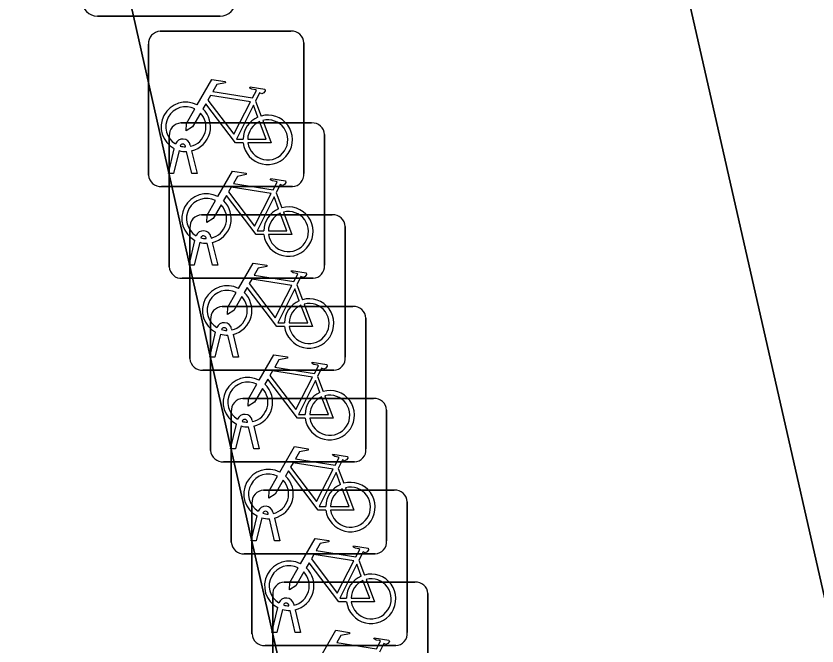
# Model space of a CAD drawing. Extents: x 161772 to 163126, y 383092 to 383917.
# Drawn here: x 163078.44 to 163083.59, y 383692.33 to 383696.38 of the extents above; entities that cross this region are included whole.
import ezdxf

# ---------------------------------------------------------------- set-up
doc = ezdxf.new("R2010")
doc.units = 0
for name, color, linetype in [('IMGEO_Afvalbak', 7, 'Continuous'), ('IMGEO_Fietsenrek', 7, 'Continuous'), ('IMGEO_Fietspad_gesloten', 7, 'Continuous'), ('IMGEO_Pand', 7, 'Continuous'), ('IMGEO_Voetpad_open', 7, 'Continuous')]:
    doc.layers.add(name, color=color, linetype=linetype)

msp = doc.modelspace()

# ---------------------------------------------------------------- linework, layer by layer
at = {"layer": 'IMGEO_Afvalbak'}
for p, q in [((163079.7559, 383696.3835), (163078.9661, 383696.3835)), ((163078.9661, 383696.3835), (163079.7559, 383696.3835))]:
    msp.add_line(p, q, dxfattribs=at)
for centre, start, end in [((163078.9661, 383696.4835), 180, 270), ((163078.9661, 383696.4835), 180, 270), ((163079.7559, 383696.4835), 270, 0), ((163079.7559, 383696.4835), 270, 0)]:
    msp.add_arc(centre, 0.1, start, end, dxfattribs=at)
at = {"layer": 'IMGEO_Fietsenrek'}
for p, q in [((163079.3699, 383696.2855), (163080.2108, 383696.2855)), ((163080.2108, 383696.2855), (163079.3699, 383696.2855)), ((163079.2955, 383695.3609), (163079.2955, 383696.2018)), ((163079.2955, 383696.2018), (163079.2955, 383695.3609)), ((163080.2945, 383696.2111), (163080.2945, 383695.3702)), ((163080.2945, 383695.3702), (163080.2945, 383696.2111)), ((163079.9822, 383695.8352), (163080.0185, 383695.74)), ((163079.5029, 383695.6955), (163080.3438, 383695.6955)), ((163080.3438, 383695.6955), (163079.5029, 383695.6955)), ((163079.4285, 383694.7709), (163079.4285, 383695.6118)), ((163079.4285, 383695.6118), (163079.4285, 383694.7709)), ((163080.4275, 383695.6211), (163080.4275, 383694.7802)), ((163080.4275, 383694.7802), (163080.4275, 383695.6211)), ((163079.5636, 383695.5534), (163079.5654, 383695.5455)), ((163079.4225, 383695.3703), (163079.4608, 383695.5303)), ((163079.4912, 383695.5181), (163079.4559, 383695.3703)), ((163079.5329, 383695.5419), (163079.5319, 383695.5462)), ((163079.574, 383695.3703), (163079.5401, 383695.512)), ((163079.5724, 383695.5163), (163079.6074, 383695.3703)), ((163079.4559, 383695.3703), (163079.4225, 383695.3703)), ((163079.6074, 383695.3703), (163079.574, 383695.3703)), ((163080.2201, 383695.2865), (163079.3792, 383695.2865)), ((163079.3792, 383695.2865), (163080.2201, 383695.2865)), ((163080.1152, 383695.2452), (163080.1515, 383695.15)), ((163079.6359, 383695.1045), (163080.4768, 383695.1045)), ((163080.4768, 383695.1045), (163079.6359, 383695.1045)), ((163079.5615, 383694.1799), (163079.5615, 383695.0208)), ((163079.5615, 383695.0208), (163079.5615, 383694.1799)), ((163080.5605, 383695.0301), (163080.5605, 383694.1892)), ((163080.5605, 383694.1892), (163080.5605, 383695.0301)), ((163079.5555, 383694.7803), (163079.5938, 383694.9403)), ((163079.6659, 383694.9519), (163079.6649, 383694.9562)), ((163079.6966, 383694.9634), (163079.6984, 383694.9555)), ((163079.6242, 383694.9281), (163079.5889, 383694.7803)), ((163079.707, 383694.7803), (163079.6731, 383694.922)), ((163079.7054, 383694.9263), (163079.7404, 383694.7803)), ((163079.5889, 383694.7803), (163079.5555, 383694.7803)), ((163079.7404, 383694.7803), (163079.707, 383694.7803)), ((163080.3531, 383694.6965), (163079.5122, 383694.6965)), ((163079.5122, 383694.6965), (163080.3531, 383694.6965)), ((163080.2482, 383694.6542), (163080.2845, 383694.559)), ((163079.7689, 383694.5145), (163080.6098, 383694.5145)), ((163080.6098, 383694.5145), (163079.7689, 383694.5145)), ((163079.6945, 383693.5899), (163079.6945, 383694.4308)), ((163079.6945, 383694.4308), (163079.6945, 383693.5899)), ((163080.6935, 383694.4401), (163080.6935, 383693.5992)), ((163080.6935, 383693.5992), (163080.6935, 383694.4401)), ((163079.8296, 383694.3724), (163079.8314, 383694.3645)), ((163079.6885, 383694.1893), (163079.7268, 383694.3493)), ((163079.7572, 383694.3371), (163079.7219, 383694.1893)), ((163079.7989, 383694.3609), (163079.7979, 383694.3652)), ((163079.84, 383694.1893), (163079.8061, 383694.331)), ((163079.8384, 383694.3353), (163079.8734, 383694.1893)), ((163079.7219, 383694.1893), (163079.6885, 383694.1893)), ((163079.8734, 383694.1893), (163079.84, 383694.1893)), ((163080.4861, 383694.1055), (163079.6452, 383694.1055)), ((163079.6452, 383694.1055), (163080.4861, 383694.1055)), ((163080.3812, 383694.0642), (163080.4175, 383693.969)), ((163079.9019, 383693.9235), (163080.7428, 383693.9235)), ((163080.7428, 383693.9235), (163079.9019, 383693.9235)), ((163079.8275, 383692.9989), (163079.8275, 383693.8398)), ((163079.8275, 383693.8398), (163079.8275, 383692.9989)), ((163080.8265, 383693.8491), (163080.8265, 383693.0082)), ((163080.8265, 383693.0082), (163080.8265, 383693.8491)), ((163079.8215, 383693.5993), (163079.8598, 383693.7593)), ((163079.9319, 383693.7709), (163079.9309, 383693.7752)), ((163079.9626, 383693.7824), (163079.9644, 383693.7745)), ((163079.8902, 383693.7471), (163079.8549, 383693.5993)), ((163079.973, 383693.5993), (163079.9391, 383693.741)), ((163079.9714, 383693.7453), (163080.0064, 383693.5993)), ((163079.8549, 383693.5993), (163079.8215, 383693.5993)), ((163080.0064, 383693.5993), (163079.973, 383693.5993)), ((163080.6191, 383693.5155), (163079.7782, 383693.5155)), ((163079.7782, 383693.5155), (163080.6191, 383693.5155)), ((163080.5142, 383693.4732), (163080.5505, 383693.378)), ((163080.0349, 383693.3335), (163080.8758, 383693.3335)), ((163080.8758, 383693.3335), (163080.0349, 383693.3335)), ((163079.9605, 383692.4089), (163079.9605, 383693.2498)), ((163079.9605, 383693.2498), (163079.9605, 383692.4089)), ((163080.9595, 383693.2591), (163080.9595, 383692.4182)), ((163080.9595, 383692.4182), (163080.9595, 383693.2591)), ((163080.0649, 383693.1799), (163080.0639, 383693.1842)), ((163080.0956, 383693.1914), (163080.0974, 383693.1835)), ((163079.9545, 383693.0083), (163079.9928, 383693.1683)), ((163080.0232, 383693.1561), (163079.9879, 383693.0083)), ((163080.106, 383693.0083), (163080.0721, 383693.15)), ((163080.1044, 383693.1543), (163080.1394, 383693.0083)), ((163079.9879, 383693.0083), (163079.9545, 383693.0083)), ((163080.1394, 383693.0083), (163080.106, 383693.0083)), ((163080.7521, 383692.9245), (163079.9112, 383692.9245)), ((163079.9112, 383692.9245), (163080.7521, 383692.9245)), ((163080.6472, 383692.8832), (163080.6835, 383692.788)), ((163080.1679, 383692.7425), (163081.0088, 383692.7425)), ((163081.0088, 383692.7425), (163080.1679, 383692.7425)), ((163081.0925, 383692.6681), (163081.0925, 383691.8272)), ((163081.0925, 383691.8272), (163081.0925, 383692.6681)), ((163080.0935, 383691.8179), (163080.0935, 383692.6588)), ((163080.0935, 383692.6588), (163080.0935, 383691.8179)), ((163080.0875, 383692.4183), (163080.1258, 383692.5783)), ((163080.1562, 383692.5661), (163080.1209, 383692.4183)), ((163080.1979, 383692.5899), (163080.1969, 383692.5942)), ((163080.2286, 383692.6014), (163080.2304, 383692.5935)), ((163080.239, 383692.4183), (163080.2051, 383692.56)), ((163080.2374, 383692.5643), (163080.2724, 383692.4183)), ((163080.1209, 383692.4183), (163080.0875, 383692.4183)), ((163080.2724, 383692.4183), (163080.239, 383692.4183)), ((163080.8851, 383692.3345), (163080.0442, 383692.3345)), ((163080.0442, 383692.3345), (163080.8851, 383692.3345))]:
    msp.add_line(p, q, dxfattribs=at)
for points in [[(163079.6081, 383695.8122), (163079.7028, 383695.9757), (163079.789, 383695.9619), (163079.7907, 383695.9532), (163079.7346, 383695.9423), (163079.7084, 383695.897), (163079.9636, 383695.8562)], [(163079.9636, 383695.8562), (163079.9886, 383695.905), (163079.9835, 383695.909), (163079.9603, 383695.9127), (163079.9476, 383695.9202), (163079.9466, 383695.9233), (163079.9488, 383695.9279), (163080.0436, 383695.9128), (163080.0459, 383695.9025), (163080.0365, 383695.8901), (163080.0241, 383695.8837), (163080.0096, 383695.8899), (163079.9822, 383695.8352)], [(163079.9507, 383695.831), (163079.6939, 383695.872), (163079.6772, 383695.8432), (163079.8442, 383695.6229), (163079.9507, 383695.831)], [(163079.9038, 383695.5675), (163079.8541, 383695.5676), (163079.6634, 383695.8193), (163079.6444, 383695.7865)], [(163079.6288, 383695.7597), (163079.5772, 383695.6705), (163079.5373, 383695.6445), (163079.5385, 383695.692), (163079.593, 383695.7862)], [(163079.9987, 383695.733), (163079.9694, 383695.8098), (163079.86, 383695.5917), (163079.9027, 383695.5916)], [(163080.0292, 383695.7118), (163080.0842, 383695.5672), (163079.9341, 383695.5675)], [(163079.9327, 383695.5915), (163080.0526, 383695.5913), (163080.0094, 383695.7049)], [(163079.7411, 383695.2222), (163079.8358, 383695.3857), (163079.922, 383695.3719), (163079.9237, 383695.3632), (163079.8676, 383695.3523), (163079.8414, 383695.307), (163080.0966, 383695.2662)], [(163080.0966, 383695.2662), (163080.1216, 383695.315), (163080.1165, 383695.319), (163080.0933, 383695.3227), (163080.0806, 383695.3302), (163080.0796, 383695.3333), (163080.0818, 383695.3379), (163080.1766, 383695.3228), (163080.1789, 383695.3125), (163080.1695, 383695.3001), (163080.1571, 383695.2937), (163080.1426, 383695.2999), (163080.1152, 383695.2452)], [(163080.0837, 383695.241), (163079.8269, 383695.282), (163079.8102, 383695.2532), (163079.9772, 383695.0329), (163080.0837, 383695.241)], [(163079.7618, 383695.1697), (163079.7102, 383695.0805), (163079.6703, 383695.0545), (163079.6715, 383695.102), (163079.726, 383695.1962)], [(163080.0368, 383694.9775), (163079.9871, 383694.9776), (163079.7964, 383695.2293), (163079.7774, 383695.1965)], [(163080.1317, 383695.143), (163080.1024, 383695.2198), (163079.993, 383695.0017), (163080.0357, 383695.0016)], [(163080.0657, 383695.0015), (163080.1856, 383695.0013), (163080.1424, 383695.1149)], [(163080.1622, 383695.1218), (163080.2172, 383694.9772), (163080.0671, 383694.9775)], [(163079.8741, 383694.6312), (163079.9688, 383694.7947), (163080.055, 383694.7809), (163080.0567, 383694.7722), (163080.0006, 383694.7613), (163079.9744, 383694.716), (163080.2296, 383694.6752)], [(163080.2296, 383694.6752), (163080.2546, 383694.724), (163080.2495, 383694.728), (163080.2263, 383694.7317), (163080.2136, 383694.7392), (163080.2126, 383694.7423), (163080.2148, 383694.7469), (163080.3096, 383694.7318), (163080.3119, 383694.7215), (163080.3025, 383694.7091), (163080.2901, 383694.7027), (163080.2756, 383694.7089), (163080.2482, 383694.6542)], [(163080.2167, 383694.65), (163079.9599, 383694.691), (163079.9432, 383694.6622), (163080.1102, 383694.4419), (163080.2167, 383694.65)], [(163080.1698, 383694.3865), (163080.1201, 383694.3866), (163079.9294, 383694.6383), (163079.9104, 383694.6055)], [(163080.2647, 383694.552), (163080.2354, 383694.6288), (163080.126, 383694.4107), (163080.1687, 383694.4106)], [(163079.8948, 383694.5787), (163079.8432, 383694.4895), (163079.8033, 383694.4635), (163079.8045, 383694.511), (163079.859, 383694.6052)], [(163080.1987, 383694.4105), (163080.3186, 383694.4103), (163080.2754, 383694.5239)], [(163080.2952, 383694.5308), (163080.3502, 383694.3862), (163080.2001, 383694.3865)], [(163080.0071, 383694.0412), (163080.1018, 383694.2047), (163080.188, 383694.1909), (163080.1897, 383694.1822), (163080.1336, 383694.1713), (163080.1074, 383694.126), (163080.3626, 383694.0852)], [(163080.3626, 383694.0852), (163080.3876, 383694.134), (163080.3825, 383694.138), (163080.3593, 383694.1417), (163080.3466, 383694.1492), (163080.3456, 383694.1523), (163080.3478, 383694.1569), (163080.4426, 383694.1418), (163080.4449, 383694.1315), (163080.4355, 383694.1191), (163080.4231, 383694.1127), (163080.4086, 383694.1189), (163080.3812, 383694.0642)], [(163080.3497, 383694.06), (163080.0929, 383694.101), (163080.0762, 383694.0722), (163080.2432, 383693.8519), (163080.3497, 383694.06)], [(163080.0278, 383693.9887), (163079.9762, 383693.8995), (163079.9363, 383693.8735), (163079.9375, 383693.921), (163079.992, 383694.0152)], [(163080.3028, 383693.7965), (163080.2531, 383693.7966), (163080.0624, 383694.0483), (163080.0434, 383694.0155)], [(163080.3977, 383693.962), (163080.3684, 383694.0388), (163080.259, 383693.8207), (163080.3017, 383693.8206)], [(163080.3317, 383693.8205), (163080.4516, 383693.8203), (163080.4084, 383693.9339)], [(163080.4282, 383693.9408), (163080.4832, 383693.7962), (163080.3331, 383693.7965)], [(163080.1401, 383693.4502), (163080.2348, 383693.6137), (163080.321, 383693.5999), (163080.3227, 383693.5912), (163080.2666, 383693.5803), (163080.2404, 383693.535), (163080.4956, 383693.4942)], [(163080.4956, 383693.4942), (163080.5206, 383693.543), (163080.5155, 383693.547), (163080.4923, 383693.5507), (163080.4796, 383693.5582), (163080.4786, 383693.5613), (163080.4808, 383693.5659), (163080.5756, 383693.5508), (163080.5779, 383693.5405), (163080.5685, 383693.5281), (163080.5561, 383693.5217), (163080.5416, 383693.5279), (163080.5142, 383693.4732)], [(163080.4827, 383693.469), (163080.2259, 383693.51), (163080.2092, 383693.4812), (163080.3762, 383693.2609), (163080.4827, 383693.469)], [(163080.4358, 383693.2055), (163080.3861, 383693.2056), (163080.1954, 383693.4573), (163080.1764, 383693.4245)], [(163080.5307, 383693.371), (163080.5014, 383693.4478), (163080.392, 383693.2297), (163080.4347, 383693.2296)], [(163080.1608, 383693.3977), (163080.1092, 383693.3085), (163080.0693, 383693.2825), (163080.0705, 383693.33), (163080.125, 383693.4242)], [(163080.4647, 383693.2295), (163080.5846, 383693.2293), (163080.5414, 383693.3429)], [(163080.5612, 383693.3498), (163080.6162, 383693.2052), (163080.4661, 383693.2055)], [(163080.2731, 383692.8602), (163080.3678, 383693.0237), (163080.454, 383693.0099), (163080.4557, 383693.0012), (163080.3996, 383692.9903), (163080.3734, 383692.945), (163080.6286, 383692.9042)], [(163080.6286, 383692.9042), (163080.6536, 383692.953), (163080.6485, 383692.957), (163080.6253, 383692.9607), (163080.6126, 383692.9682), (163080.6116, 383692.9713), (163080.6138, 383692.9759), (163080.7086, 383692.9608), (163080.7109, 383692.9505), (163080.7015, 383692.9381), (163080.6891, 383692.9317), (163080.6746, 383692.9379), (163080.6472, 383692.8832)], [(163080.6157, 383692.879), (163080.3589, 383692.92), (163080.3422, 383692.8912), (163080.5092, 383692.6709), (163080.6157, 383692.879)], [(163080.2938, 383692.8077), (163080.2422, 383692.7185), (163080.2023, 383692.6925), (163080.2035, 383692.74), (163080.258, 383692.8342)], [(163080.5688, 383692.6155), (163080.5191, 383692.6156), (163080.3284, 383692.8673), (163080.3094, 383692.8345)], [(163080.6637, 383692.781), (163080.6344, 383692.8578), (163080.525, 383692.6397), (163080.5677, 383692.6396)], [(163080.5977, 383692.6395), (163080.7176, 383692.6393), (163080.6744, 383692.7529)], [(163080.6942, 383692.7598), (163080.7492, 383692.6152), (163080.5991, 383692.6155)], [(163080.4061, 383692.2692), (163080.5008, 383692.4327), (163080.587, 383692.4189), (163080.5887, 383692.4102), (163080.5326, 383692.3993), (163080.5064, 383692.354), (163080.7616, 383692.3132)], [(163080.7616, 383692.3132), (163080.7866, 383692.362), (163080.7815, 383692.366), (163080.7583, 383692.3697), (163080.7456, 383692.3772), (163080.7446, 383692.3803), (163080.7468, 383692.3849), (163080.8416, 383692.3698), (163080.8439, 383692.3595), (163080.8345, 383692.3471), (163080.8221, 383692.3407), (163080.8076, 383692.3469), (163080.7802, 383692.2922)]]:
    msp.add_lwpolyline(points, dxfattribs=at)
for centre, radius, start, end in [((163079.3732, 383696.2076), 0.0779, 92.4484, 184.2845), ((163079.3732, 383696.2076), 0.0779, 92.4484, 184.2845), ((163080.2166, 383696.2078), 0.0779, 2.4484, 94.2845), ((163080.2166, 383696.2078), 0.0779, 2.4484, 94.2845), ((163079.5351, 383695.6709), 0.159, 62.6766, 242.1369), ((163079.5351, 383695.6709), 0.129, 63.3192, 238.903), ((163079.5351, 383695.6709), 0.129, 283.6043, 43.4302), ((163079.5351, 383695.6709), 0.159, 283.5766, 46.6042), ((163080.0617, 383695.5869), 0.159, 113.3408, 178.3217), ((163080.0617, 383695.5869), 0.159, 187.0065, 105.7708), ((163080.0617, 383695.5869), 0.129, 188.6715, 104.5883), ((163079.5062, 383695.6176), 0.0779, 92.4484, 184.2845), ((163079.5062, 383695.6176), 0.0779, 92.4484, 184.2845), ((163080.0617, 383695.5869), 0.129, 113.923, 177.9556), ((163080.3496, 383695.6178), 0.0779, 2.4484, 94.2845), ((163080.3496, 383695.6178), 0.0779, 2.4484, 94.2845), ((163079.5149, 383695.5423), 0.0499, 12.8025, 158.6934), ((163079.5149, 383695.5423), 0.0174, 12.8025, 163.4502), ((163079.5351, 383695.6709), 0.159, 253.9967, 271.7867), ((163079.5351, 383695.6709), 0.129, 253.415, 269.0204), ((163079.3734, 383695.3642), 0.0779, 182.4484, 274.2845), ((163079.3734, 383695.3642), 0.0779, 182.4484, 274.2845), ((163080.2168, 383695.3644), 0.0779, 272.4484, 4.2845), ((163080.2168, 383695.3644), 0.0779, 272.4484, 4.2845), ((163079.6681, 383695.0809), 0.159, 62.6766, 242.1369), ((163079.6681, 383695.0809), 0.129, 63.3192, 238.903), ((163079.6681, 383695.0809), 0.159, 283.5766, 46.6042), ((163079.6681, 383695.0809), 0.129, 283.6043, 43.4302), ((163080.1947, 383694.9969), 0.159, 113.3408, 178.3217), ((163080.1947, 383694.9969), 0.159, 187.0065, 105.7708), ((163079.6392, 383695.0266), 0.0779, 92.4484, 184.2845), ((163079.6392, 383695.0266), 0.0779, 92.4484, 184.2845), ((163080.1947, 383694.9969), 0.129, 113.923, 177.9556), ((163080.1947, 383694.9969), 0.129, 188.6715, 104.5883), ((163080.4826, 383695.0268), 0.0779, 2.4484, 94.2845), ((163080.4826, 383695.0268), 0.0779, 2.4484, 94.2845), ((163079.6479, 383694.9523), 0.0499, 12.8025, 158.6934), ((163079.6479, 383694.9523), 0.0174, 12.8025, 163.4502), ((163079.6681, 383695.0809), 0.129, 253.415, 269.0204), ((163079.6681, 383695.0809), 0.159, 253.9967, 271.7867), ((163080.3498, 383694.7744), 0.0779, 272.4484, 4.2845), ((163080.3498, 383694.7744), 0.0779, 272.4484, 4.2845), ((163079.5064, 383694.7742), 0.0779, 182.4484, 274.2845), ((163079.5064, 383694.7742), 0.0779, 182.4484, 274.2845), ((163079.8011, 383694.4899), 0.159, 62.6766, 242.1369), ((163079.8011, 383694.4899), 0.129, 63.3192, 238.903), ((163079.8011, 383694.4899), 0.129, 283.6043, 43.4302), ((163079.8011, 383694.4899), 0.159, 283.5766, 46.6042), ((163080.3277, 383694.4059), 0.159, 113.3408, 178.3217), ((163080.3277, 383694.4059), 0.159, 187.0065, 105.7708), ((163080.3277, 383694.4059), 0.129, 113.923, 177.9556), ((163080.3277, 383694.4059), 0.129, 188.6715, 104.5883), ((163079.7722, 383694.4366), 0.0779, 92.4484, 184.2845), ((163079.7722, 383694.4366), 0.0779, 92.4484, 184.2845), ((163080.6156, 383694.4368), 0.0779, 2.4484, 94.2845), ((163080.6156, 383694.4368), 0.0779, 2.4484, 94.2845), ((163079.7809, 383694.3613), 0.0499, 12.8025, 158.6934), ((163079.7809, 383694.3613), 0.0174, 12.8025, 163.4502), ((163079.8011, 383694.4899), 0.159, 253.9967, 271.7867), ((163079.8011, 383694.4899), 0.129, 253.415, 269.0204), ((163079.6394, 383694.1832), 0.0779, 182.4484, 274.2845), ((163079.6394, 383694.1832), 0.0779, 182.4484, 274.2845), ((163080.4828, 383694.1834), 0.0779, 272.4484, 4.2845), ((163080.4828, 383694.1834), 0.0779, 272.4484, 4.2845), ((163079.9341, 383693.8999), 0.159, 62.6766, 242.1369), ((163079.9341, 383693.8999), 0.129, 63.3192, 238.903), ((163079.9341, 383693.8999), 0.159, 283.5766, 46.6042), ((163079.9341, 383693.8999), 0.129, 283.6043, 43.4302), ((163080.4607, 383693.8159), 0.159, 113.3408, 178.3217), ((163080.4607, 383693.8159), 0.159, 187.0065, 105.7708), ((163079.9052, 383693.8456), 0.0779, 92.4484, 184.2845), ((163079.9052, 383693.8456), 0.0779, 92.4484, 184.2845), ((163080.4607, 383693.8159), 0.129, 113.923, 177.9556), ((163080.4607, 383693.8159), 0.129, 188.6715, 104.5883), ((163080.7486, 383693.8458), 0.0779, 2.4484, 94.2845), ((163080.7486, 383693.8458), 0.0779, 2.4484, 94.2845), ((163079.9139, 383693.7713), 0.0499, 12.8025, 158.6934), ((163079.9139, 383693.7713), 0.0174, 12.8025, 163.4502), ((163079.9341, 383693.8999), 0.129, 253.415, 269.0204), ((163079.9341, 383693.8999), 0.159, 253.9967, 271.7867), ((163080.6158, 383693.5934), 0.0779, 272.4484, 4.2845), ((163080.6158, 383693.5934), 0.0779, 272.4484, 4.2845), ((163079.7724, 383693.5932), 0.0779, 182.4484, 274.2845), ((163079.7724, 383693.5932), 0.0779, 182.4484, 274.2845), ((163080.0671, 383693.3089), 0.159, 62.6766, 242.1369), ((163080.0671, 383693.3089), 0.129, 63.3192, 238.903), ((163080.0671, 383693.3089), 0.129, 283.6043, 43.4302), ((163080.0671, 383693.3089), 0.159, 283.5766, 46.6042), ((163080.5937, 383693.2249), 0.159, 113.3408, 178.3217), ((163080.5937, 383693.2249), 0.159, 187.0065, 105.7708), ((163080.5937, 383693.2249), 0.129, 113.923, 177.9556), ((163080.5937, 383693.2249), 0.129, 188.6715, 104.5883), ((163080.0382, 383693.2556), 0.0779, 92.4484, 184.2845), ((163080.0382, 383693.2556), 0.0779, 92.4484, 184.2845), ((163080.8816, 383693.2558), 0.0779, 2.4484, 94.2845), ((163080.8816, 383693.2558), 0.0779, 2.4484, 94.2845), ((163080.0469, 383693.1803), 0.0499, 12.8025, 158.6934), ((163080.0469, 383693.1803), 0.0174, 12.8025, 163.4502), ((163080.0671, 383693.3089), 0.129, 253.415, 269.0204), ((163080.0671, 383693.3089), 0.159, 253.9967, 271.7867), ((163079.9054, 383693.0022), 0.0779, 182.4484, 274.2845), ((163079.9054, 383693.0022), 0.0779, 182.4484, 274.2845), ((163080.7488, 383693.0024), 0.0779, 272.4484, 4.2845), ((163080.7488, 383693.0024), 0.0779, 272.4484, 4.2845), ((163080.2001, 383692.7189), 0.159, 62.6766, 242.1369), ((163080.2001, 383692.7189), 0.129, 63.3192, 238.903), ((163080.2001, 383692.7189), 0.159, 283.5766, 46.6042), ((163080.2001, 383692.7189), 0.129, 283.6043, 43.4302), ((163080.7267, 383692.6349), 0.159, 113.3408, 178.3217), ((163080.7267, 383692.6349), 0.159, 187.0065, 105.7708), ((163080.1712, 383692.6646), 0.0779, 92.4484, 184.2845), ((163080.1712, 383692.6646), 0.0779, 92.4484, 184.2845), ((163080.7267, 383692.6349), 0.129, 113.923, 177.9556), ((163080.7267, 383692.6349), 0.129, 188.6715, 104.5883), ((163081.0146, 383692.6648), 0.0779, 2.4484, 94.2845), ((163081.0146, 383692.6648), 0.0779, 2.4484, 94.2845), ((163080.1799, 383692.5903), 0.0499, 12.8025, 158.6934), ((163080.2001, 383692.7189), 0.159, 253.9967, 271.7867), ((163080.1799, 383692.5903), 0.0174, 12.8025, 163.4502), ((163080.2001, 383692.7189), 0.129, 253.415, 269.0204), ((163080.8818, 383692.4124), 0.0779, 272.4484, 4.2845), ((163080.8818, 383692.4124), 0.0779, 272.4484, 4.2845), ((163080.0384, 383692.4122), 0.0779, 182.4484, 274.2845), ((163080.0384, 383692.4122), 0.0779, 182.4484, 274.2845)]:
    msp.add_arc(centre, radius, start, end, dxfattribs=at)
at = {"layer": 'IMGEO_Fietspad_gesloten'}
msp.add_lwpolyline([(163083.63, 383703.586), (163080.708, 383705.533), (163080.735, 383705.414), (163081.953, 383700.113), (163082.427, 383698.051), (163082.538, 383697.507), (163086.855, 383678.511), (163091.045, 383659.901), (163091.086, 383659.624), (163093.432, 383660.131), (163089.102, 383679.275), (163085.126, 383696.806), (163083.798, 383702.842)], close=True, dxfattribs=at)
at = {"layer": 'IMGEO_Pand'}
msp.add_lwpolyline([(163078.539, 383699.313), (163066.681, 383696.654), (163062.197, 383666.331), (163060.118, 383658.944), (163069.345, 383656.181), (163076.875, 383657.883), (163076.568, 383659.239), (163079.181, 383659.807), (163083.584, 383660.817), (163084.374, 383661.171), (163084.912, 383661.736), (163085.219, 383662.508), (163085.21, 383663.319), (163082.122, 383677.458), (163083.4, 383677.745)], close=True, dxfattribs=at)
at = {"layer": 'IMGEO_Voetpad_open'}
msp.add_lwpolyline([(163091.086, 383659.624), (163091.045, 383659.901), (163086.855, 383678.511), (163082.538, 383697.507), (163082.427, 383698.051), (163081.953, 383700.113), (163078.539, 383699.313), (163083.4, 383677.745), (163084.811, 383671.462), (163084.98, 383670.696), (163085.584, 383668.031), (163085.768, 383667.184), (163086.363, 383664.494), (163086.55, 383663.671), (163087.176, 383661.007), (163087.329, 383660.249), (163087.356, 383652.363)], dxfattribs=at)

doc.saveas('drawing.dxf')
